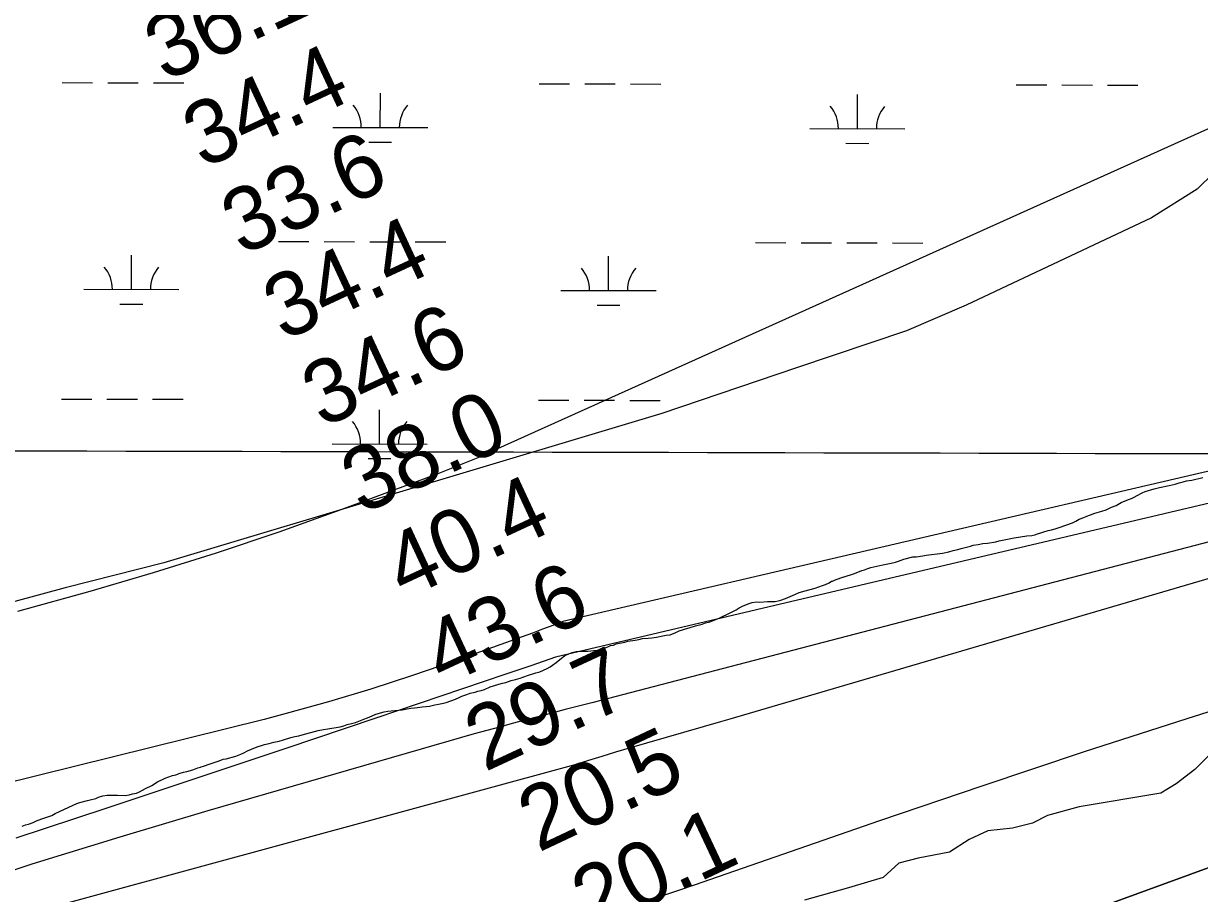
# Model space of a CAD drawing. Extents: x 3177385 to 3215275, y 903885 to 929304.
# Drawn here: x 3194893 to 3196130, y 914900 to 915815 of the extents above; entities that cross this region are included whole.
import ezdxf

# ---------------------------------------------------------------- set-up
doc = ezdxf.new("R2010")
doc.units = 0
for name, color, linetype in [('V-GRID-MAJR', 7, 'Continuous'), ('V-RIVR-EDGE', 7, 'Continuous'), ('V-RIVR-RANG', 7, 'Continuous'), ('V-SITE-VEGE', 7, 'Continuous'), ('V-TOPO-DPTH', 7, 'Continuous'), ('V-TOPO-MAJR', 7, 'Continuous'), ('V-TOPO-MINR', 7, 'Continuous'), ('V-TOPO-WATR', 7, 'Continuous'), ('V-WETL-SWMP', 7, 'Continuous')]:
    doc.layers.add(name, color=color, linetype=linetype)

msp = doc.modelspace()

# ---------------------------------------------------------------- linework, layer by layer
at = {"layer": 'V-GRID-MAJR'}
msp.add_spline([(3181620.222, 915399.962), (3186841.952, 915385.911), (3192063.685, 915372.62), (3197285.419, 915360.088), (3202507.1550000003, 915348.316), (3207728.893, 915337.304), (3212950.632, 915327.051), (3212950.633, 915327.051)], degree=3, dxfattribs=at)
at = {"layer": 'V-RIVR-EDGE'}
msp.add_lwpolyline([(3196142.5716483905, 915047.3628004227), (3196125.4412991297, 915030.7776938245), (3196106.00502007, 915015.5839112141), (3196089.8155443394, 915005.9245885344), (3196003.8709538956, 914991.3571358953), (3195970.593385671, 914982.2019411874), (3195954.870349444, 914974.3889612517), (3195933.610569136, 914968.8990422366), (3195907.7389292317, 914966.1917711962), (3195888.317497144, 914957.0023142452), (3195867.5001727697, 914943.6594426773), (3195834.691328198, 914937.2743331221), (3195814.356432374, 914932.2440011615), (3195797.691380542, 914917.0433661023), (3195761.176145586, 914906.0486810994), (3195714.9570470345, 914893.2304948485)], dxfattribs=at)
at = {"layer": 'V-SITE-VEGE'}
for points in [[(3195902.688000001, 915268.3209999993), (3195907.339000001, 915268.7669999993), (3195916.213000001, 915270.0839999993), (3195919.592000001, 915270.9459999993), (3195930.365000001, 915273.3299999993), (3195935.434000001, 915274.1999999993), (3195948.746000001, 915276.1749999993), (3195954.240000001, 915276.6249999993), (3195957.198000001, 915277.4869999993), (3195960.151000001, 915278.5609999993), (3195963.528000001, 915279.6359999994), (3195966.696000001, 915280.4979999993), (3195971.341000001, 915282.0009999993), (3195974.931000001, 915282.6569999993), (3195978.522000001, 915283.7319999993), (3195982.953000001, 915285.2349999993), (3195996.884000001, 915290.1729999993), (3196000.470000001, 915291.8829999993), (3196004.056000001, 915293.8059999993), (3196008.908000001, 915295.7329999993), (3196011.863000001, 915297.0169999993), (3196015.873000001, 915298.5179999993), (3196020.516000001, 915300.0239999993), (3196027.905000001, 915302.1759999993), (3196032.128000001, 915303.6789999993), (3196038.032000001, 915306.4599999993), (3196042.675000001, 915308.3879999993), (3196048.158000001, 915311.3779999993), (3196055.754000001, 915314.5889999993), (3196058.920000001, 915315.6619999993), (3196061.871000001, 915316.9459999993), (3196064.824000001, 915318.6539999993), (3196070.096000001, 915321.4289999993), (3196073.260000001, 915322.9259999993), (3196082.972000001, 915325.7259999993), (3196088.462000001, 915327.0239999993), (3196098.602000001, 915329.1929999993), (3196101.768000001, 915330.0559999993), (3196104.725000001, 915330.7049999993), (3196109.159000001, 915332.2079999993), (3196113.382000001, 915333.2869999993), (3196116.972000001, 915334.1539999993), (3196122.4650000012, 915335.0259999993), (3196134.081000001, 915337.6269999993)], [(3195393.455000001, 915120.5119999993), (3195397.256000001, 915121.5899999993), (3195400.635000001, 915122.2429999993), (3195406.548000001, 915124.1759999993), (3195410.771000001, 915125.2559999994), (3195415.838000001, 915126.7629999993), (3195423.436000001, 915129.5499999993), (3195432.304000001, 915132.1349999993), (3195436.527000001, 915133.2139999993), (3195444.121000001, 915136.8489999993), (3195447.283000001, 915138.5569999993), (3195449.812000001, 915140.2629999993), (3195453.603000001, 915143.0319999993), (3195462.868000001, 915150.4809999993), (3195466.876000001, 915152.4059999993), (3195470.464000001, 915153.6919999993), (3195474.689000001, 915154.5599999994), (3195478.914000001, 915155.0069999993), (3195486.948000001, 915155.0499999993), (3195490.121000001, 915155.2769999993), (3195500.051000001, 915156.5979999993), (3195503.642000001, 915157.6729999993), (3195511.025000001, 915160.8849999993), (3195513.9820000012, 915161.5339999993), (3195516.937000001, 915162.6069999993), (3195525.805000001, 915164.5569999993), (3195529.186000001, 915165.4209999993), (3195536.793000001, 915166.7299999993), (3195540.596000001, 915167.1719999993), (3195544.608000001, 915168.2509999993), (3195550.526000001, 915168.7059999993), (3195554.332000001, 915169.1479999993), (3195559.192000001, 915169.8079999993), (3195565.950000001, 915171.3229999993), (3195569.540000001, 915171.9769999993), (3195573.7690000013, 915172.2099999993), (3195579.4650000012, 915174.5649999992), (3195583.051000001, 915176.4879999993), (3195586.639000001, 915177.3529999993), (3195589.807000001, 915178.4279999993), (3195593.606000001, 915179.5049999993), (3195600.147000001, 915181.8639999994), (3195607.330000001, 915183.5969999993), (3195610.918000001, 915184.8829999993), (3195615.354000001, 915185.9619999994), (3195625.272000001, 915189.8209999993), (3195628.012000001, 915191.3159999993), (3195634.552000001, 915194.3099999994), (3195639.401000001, 915196.8719999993), (3195642.987000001, 915198.5839999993), (3195646.361000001, 915200.5049999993), (3195650.579000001, 915202.6409999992), (3195656.699000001, 915205.2109999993), (3195659.863000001, 915206.2849999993), (3195664.301000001, 915206.9419999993), (3195667.897000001, 915206.7499999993), (3195676.140000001, 915207.2159999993), (3195683.966000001, 915207.2569999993), (3195687.134000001, 915207.9089999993), (3195690.089000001, 915208.7709999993), (3195694.943000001, 915210.4869999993), (3195704.862000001, 915214.5559999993), (3195709.502000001, 915216.9079999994), (3195715.6240000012, 915218.6319999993), (3195719.425000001, 915219.4959999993), (3195726.181000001, 915221.4359999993), (3195733.781000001, 915224.0119999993), (3195736.946000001, 915225.2979999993), (3195740.743000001, 915227.0099999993), (3195743.485000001, 915228.5029999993), (3195744.542000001, 915228.7229999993), (3195746.438000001, 915229.6479999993), (3195753.334000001, 915232.2229999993), (3195756.262000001, 915233.2489999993), (3195756.545000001, 915233.0849999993), (3195759.922000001, 915234.1599999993), (3195763.510000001, 915235.4459999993), (3195766.468000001, 915236.3079999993), (3195771.112000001, 915238.0249999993), (3195775.118000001, 915239.7369999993), (3195778.076000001, 915240.5989999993), (3195781.662000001, 915242.0979999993), (3195784.830000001, 915242.9599999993), (3195797.503000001, 915245.9869999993), (3195806.162000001, 915247.7239999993), (3195810.596000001, 915248.8029999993), (3195813.764000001, 915249.6669999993), (3195819.462000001, 915251.8119999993), (3195828.964000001, 915254.1869999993), (3195832.348000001, 915254.4169999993), (3195839.532000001, 915255.2989999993), (3195843.122000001, 915255.9549999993), (3195860.028000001, 915258.1559999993), (3195866.789000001, 915259.4609999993), (3195871.432000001, 915260.9659999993), (3195876.289000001, 915262.0499999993), (3195879.880000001, 915263.1249999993), (3195889.593000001, 915265.5029999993), (3195892.549000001, 915266.3629999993), (3195897.619000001, 915267.2349999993), (3195902.688000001, 915268.3209999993)], [(3194892.031000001, 914970.9119999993), (3194895.406000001, 914972.4109999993), (3194898.785000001, 914973.2729999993), (3194903.639000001, 914974.9919999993), (3194907.858000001, 914976.9169999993), (3194914.823000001, 914979.4909999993), (3194920.101000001, 914981.2089999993), (3194923.054000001, 914982.2829999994), (3194926.851000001, 914984.2059999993), (3194941.193000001, 914991.0479999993), (3194949.633000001, 914994.8979999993), (3194952.586000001, 914995.9709999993), (3194960.610000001, 914998.1279999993), (3194963.568000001, 914998.7769999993), (3194969.480000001, 915000.2909999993), (3194972.435000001, 915001.5749999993), (3194976.656000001, 915002.8649999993), (3194981.516000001, 915003.7349999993), (3194992.301000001, 915003.7929999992), (3195000.759000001, 915003.4139999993), (3195004.353000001, 915003.8559999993), (3195007.944000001, 915004.9309999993), (3195012.167000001, 915005.8019999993), (3195015.544000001, 915007.0859999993), (3195021.870000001, 915010.5039999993), (3195028.196000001, 915013.7089999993), (3195034.308000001, 915017.7579999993), (3195042.532000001, 915021.6079999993), (3195050.132000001, 915024.1849999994), (3195053.512000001, 915025.0489999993), (3195058.154000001, 915026.7649999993), (3195061.532000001, 915027.8399999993), (3195065.333000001, 915028.7089999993), (3195071.456000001, 915030.4289999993), (3195076.734000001, 915032.3599999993), (3195079.689000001, 915033.2219999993), (3195080.1070000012, 915033.4349999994), (3195082.6440000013, 915034.0829999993), (3195089.610000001, 915036.6589999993), (3195099.319000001, 915039.8809999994), (3195103.540000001, 915041.3839999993), (3195106.497000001, 915042.0329999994), (3195116.633000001, 915044.8349999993), (3195122.120000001, 915046.7679999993), (3195125.284000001, 915048.2629999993), (3195128.870000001, 915050.1859999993), (3195133.089000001, 915052.1109999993), (3195137.308000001, 915053.8249999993), (3195140.265000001, 915054.6859999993), (3195143.640000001, 915055.9739999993), (3195146.808000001, 915056.8359999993), (3195151.877000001, 915057.9189999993), (3195156.733000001, 915059.4249999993), (3195162.439000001, 915060.3009999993), (3195166.870000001, 915061.8039999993), (3195174.682000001, 915064.1719999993), (3195178.902000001, 915065.2509999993), (3195182.919000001, 915066.1169999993), (3195186.507000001, 915067.1949999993), (3195203.401000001, 915071.7249999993), (3195208.893000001, 915072.8099999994), (3195213.540000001, 915073.4699999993), (3195226.639000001, 915075.6529999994), (3195230.440000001, 915076.7279999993), (3195234.028000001, 915078.0159999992), (3195238.464000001, 915078.8869999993), (3195242.476000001, 915080.1789999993), (3195251.336000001, 915083.6049999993), (3195255.350000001, 915084.8959999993), (3195260.202000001, 915087.0379999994), (3195263.9990000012, 915088.9589999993), (3195272.867000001, 915091.1189999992), (3195276.670000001, 915091.9879999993), (3195280.262000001, 915092.2149999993), (3195291.887000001, 915093.5459999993), (3195296.957000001, 915094.4189999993), (3195300.969000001, 915095.2849999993), (3195304.775000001, 915095.5159999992), (3195307.945000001, 915095.9569999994), (3195312.594000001, 915096.4029999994), (3195316.821000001, 915097.0609999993), (3195320.413000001, 915097.2899999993), (3195325.904000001, 915098.5879999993), (3195329.920000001, 915099.2439999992), (3195335.200000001, 915100.3289999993), (3195338.155000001, 915101.1889999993), (3195347.654000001, 915104.6239999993), (3195351.662000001, 915106.3359999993), (3195354.404000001, 915107.6199999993), (3195359.679000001, 915109.5489999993), (3195363.268000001, 915111.0489999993), (3195368.336000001, 915112.1339999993), (3195371.292000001, 915112.9939999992), (3195374.673000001, 915113.6469999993), (3195378.261000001, 915114.7229999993), (3195384.378000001, 915117.5039999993), (3195387.968000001, 915118.5789999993), (3195393.455000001, 915120.5119999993)]]:
    msp.add_lwpolyline(points, dxfattribs=at)
at = {"layer": 'V-TOPO-DPTH'}
for points in [[(3197608.889729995, 915675.1253427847), (3196739.20963079, 915418.2624344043), (3196718.30511416, 915412.5376821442), (3196697.5360014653, 915406.3473999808), (3196676.87504357, 915399.8281472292), (3196656.3763178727, 915392.8154385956), (3196635.985746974, 915385.4737593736), (3196626.495976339, 915381.9278373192), (3196601.4365561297, 915372.5801042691), (3196576.3702184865, 915363.2509893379), (3196551.293504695, 915353.9498015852), (3196526.2098734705, 915344.6672319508), (3195636.5753218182, 915083.4209984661), (3195626.6842784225, 915080.907133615), (3195530.5854590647, 915053.0115609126), (3195516.215784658, 915048.7667907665), (3195501.8737764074, 915044.4320184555), (3195487.573267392, 915039.9622428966), (3195473.300424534, 915035.4024651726), (3194569.5147533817, 914789.585222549)], [(3197678.3467079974, 915516.860765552), (3197353.2653252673, 915387.7548485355), (3197242.557586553, 915343.9981400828), (3197131.75475655, 915300.4847491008), (3197020.809289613, 915257.3363343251), (3196909.7687313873, 915214.4312370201), (3196730.641495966, 915145.5566741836), (3196709.0786438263, 915137.3099860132), (3196687.4963371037, 915129.1148096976), (3196665.884848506, 915120.9969011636), (3196644.253905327, 915112.9305044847), (3196517.4822302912, 915065.9142116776), (3196432.423415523, 915034.4529671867), (3196347.3280107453, 915003.0912733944), (3196262.1777209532, 914971.8789056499), (3196176.990841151, 914940.7660886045), (3195641.58, 914745.75), (3195190.7389304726, 914601.7920965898), (3195109.9526626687, 914576.310802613), (3195029.04937177, 914551.2114811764), (3194947.970546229, 914526.6851185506), (3194866.7746975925, 914502.5407284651)], [(3194866.7746975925, 914502.5407284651), (3194947.970546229, 914526.6851185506), (3195029.04937177, 914551.2114811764), (3195109.9526626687, 914576.310802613), (3195190.7389304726, 914601.7920965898), (3195641.58, 914745.75), (3196176.990841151, 914940.7660886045), (3196262.1777209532, 914971.8789056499), (3196347.3280107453, 915003.0912733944), (3196432.423415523, 915034.4529671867), (3196517.4822302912, 915065.9142116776), (3196644.253905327, 915112.9305044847), (3196665.884848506, 915120.9969011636), (3196687.4963371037, 915129.1148096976), (3196709.0786438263, 915137.3099860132), (3196730.641495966, 915145.5566741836), (3196909.7687313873, 915214.4312370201), (3197020.809289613, 915257.3363343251), (3197131.75475655, 915300.4847491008), (3197242.557586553, 915343.9981400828), (3197353.2653252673, 915387.7548485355), (3197678.3467079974, 915516.860765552)]]:
    msp.add_lwpolyline(points, dxfattribs=at)
at = {"layer": 'V-TOPO-MAJR'}
for points in [[(3194887.5542940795, 915197.0235207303), (3194963.546042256, 915218.220117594), (3195030.200315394, 915237.7227926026), (3195096.493466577, 915258.3370905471), (3195162.2449348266, 915280.6188228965), (3195227.635281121, 915304.0121781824), (3195329.5439677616, 915341.9284648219), (3195343.651052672, 915347.339073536), (3195357.681307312, 915352.9367715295), (3195371.5963165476, 915358.8151034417), (3195385.434495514, 915364.8805246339), (3196199.3903680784, 915731.4349162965), (3196227.066627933, 915744.1499316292), (3196254.6104789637, 915757.1403071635), (3196281.9557167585, 915770.5437230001), (3196309.1685457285, 915784.2224990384), (3196336.1996386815, 915798.2614696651), (3196363.1209284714, 915812.5051331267), (3196389.877513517, 915827.0558358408)], [(3196509.452296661, 915430.2498589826), (3195460.7451928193, 915186.2171580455), (3195450.083496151, 915182.1459973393), (3195439.403953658, 915178.1226932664), (3195428.6976424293, 915174.1711741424), (3195417.973485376, 915170.2675116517), (3195346.5989087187, 915144.5577021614), (3195302.757764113, 915129.4173268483), (3195258.673887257, 915115.0569495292), (3195214.225912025, 915101.8665692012), (3195169.535204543, 915089.4561868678), (3195146.408490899, 915083.3620976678), (3194509.3520321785, 914925.3413205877)]]:
    msp.add_lwpolyline(points, dxfattribs=at)
at = {"layer": 'V-TOPO-MINR'}
for points in [[(3197598.3573481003, 915771.0381320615), (3196553.3965280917, 915411.6529133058), (3196537.7111569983, 915406.0208447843), (3196522.019320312, 915400.4067344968), (3195453.1357614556, 915148.7752258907), (3195426.9975814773, 915139.7989735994), (3195400.8364989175, 915130.8890010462), (3195264.079048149, 915084.6022457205), (3195169.4780532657, 915052.730653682), (3195074.8183802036, 915021.0351207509), (3194980.070689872, 914989.6036764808), (3194885.2643213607, 914958.3482913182)], [(3197608.889729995, 915675.1253427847), (3196739.20963079, 915418.2624344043), (3196718.30511416, 915412.5376821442), (3196697.5360014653, 915406.3473999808), (3196676.87504357, 915399.8281472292), (3196656.3763178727, 915392.8154385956), (3196635.985746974, 915385.4737593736), (3196626.495976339, 915381.9278373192), (3196601.4365561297, 915372.5801042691), (3196576.3702184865, 915363.2509893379), (3196551.293504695, 915353.9498015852), (3196526.2098734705, 915344.6672319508), (3195636.5753218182, 915083.4209984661), (3195626.6842784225, 915080.907133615), (3195530.5854590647, 915053.0115609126), (3195516.215784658, 915048.7667907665), (3195501.8737764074, 915044.4320184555), (3195487.573267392, 915039.9622428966), (3195473.300424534, 915035.4024651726), (3194569.5147533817, 914789.585222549)], [(3196507.865711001, 915365.569820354), (3195491.2822561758, 915100.8556588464), (3195477.1726039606, 915097.2685883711), (3195463.083536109, 915093.601501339), (3195449.0081911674, 915089.8810699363), (3195447.646674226, 915089.5170537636), (3195434.2599867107, 915085.9476547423), (3195420.870107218, 915082.390303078), (3195407.4754397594, 915078.8510224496), (3195394.0775803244, 915075.3237891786), (3195380.691077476, 915071.7557502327), (3195367.32290637, 915068.1212648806), (3195353.982232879, 915064.3871099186), (3195340.65989113, 915060.5865085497), (3195087.2056950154, 914987.2571214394), (3194994.5910728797, 914959.6277409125), (3194902.3015205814, 914930.9809688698), (3194810.49957304, 914900.8081095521)], [(3196225.3489619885, 915118.1147330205), (3196117.0996498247, 915083.9547162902), (3196009.077536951, 915049.101959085), (3195901.3962230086, 915013.2100911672), (3195793.942108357, 914976.6254827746), (3195598.8563746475, 914909.154690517), (3195584.3555411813, 914904.1451154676), (3195569.852422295, 914899.1421730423), (3195555.345875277, 914894.149179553), (3195540.8370428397, 914889.1628186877), (3195461.7210090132, 914862.0027434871), (3195407.6032983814, 914843.5888239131), (3195353.420062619, 914825.3715634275), (3195299.138539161, 914807.4492915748), (3195244.791490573, 914789.7236788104), (3194997.0924851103, 914709.6798468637), (3194953.9150370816, 914695.791605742), (3194910.712764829, 914681.98138587), (3194867.473256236, 914668.2881978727)]]:
    msp.add_lwpolyline(points, dxfattribs=at)
at = {"layer": 'V-TOPO-WATR'}
msp.add_lwpolyline([(3197678.3467079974, 915516.860765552), (3197353.2653252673, 915387.7548485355), (3197242.557586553, 915343.9981400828), (3197131.75475655, 915300.4847491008), (3197020.809289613, 915257.3363343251), (3196909.7687313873, 915214.4312370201), (3196730.641495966, 915145.5566741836), (3196709.0786438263, 915137.3099860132), (3196687.4963371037, 915129.1148096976), (3196665.884848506, 915120.9969011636), (3196644.253905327, 915112.9305044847), (3196517.4822302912, 915065.9142116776), (3196432.423415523, 915034.4529671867), (3196347.3280107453, 915003.0912733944), (3196262.1777209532, 914971.8789056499), (3196176.990841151, 914940.7660886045), (3195641.58, 914745.75), (3195190.7389304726, 914601.7920965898), (3195109.9526626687, 914576.310802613), (3195029.04937177, 914551.2114811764), (3194947.970546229, 914526.6851185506), (3194866.7746975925, 914502.5407284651)], dxfattribs=at)
at = {"layer": 'V-WETL-SWMP'}
for p, q in [((3194933.950443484, 915752.8467543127), (3194965.9503537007, 915752.772285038)), ((3194981.950308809, 915752.735050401), (3195013.950219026, 915752.6605811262)), ((3195029.9501741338, 915752.6233464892), (3195061.9500843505, 915752.5488772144)), ((3195435.857035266, 915751.6787316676), (3195467.8569454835, 915751.6042623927)), ((3195483.8569005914, 915751.5670277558), (3195515.856810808, 915751.4925584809)), ((3195531.8567659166, 915751.455323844), (3195563.8566761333, 915751.3808545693)), ((3195937.7636270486, 915750.5107090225), (3195969.763537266, 915750.4362397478)), ((3195985.7634923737, 915750.3990051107), (3196017.7634025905, 915750.324535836)), ((3196033.7633576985, 915750.2873011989), (3196065.763267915, 915750.2128319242)), ((3195268.685445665, 915705.6376464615), (3195268.7692298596, 915741.637546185)), ((3195770.5920374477, 915704.4696238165), (3195770.675821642, 915740.46952354)), ((3195218.685585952, 915705.754004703), (3195318.6853053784, 915705.52128822)), ((3195720.592177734, 915704.5859820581), (3195820.591897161, 915704.3532655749)), ((3195256.64956617, 915690.2346154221), (3195280.649498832, 915690.1787634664)), ((3195758.5561579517, 915689.066592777), (3195782.5560906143, 915689.0107408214)), ((3195161.5622995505, 915585.8156245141), (3195193.5622097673, 915585.7411552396)), ((3195209.5621648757, 915585.7039206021), (3195241.5620750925, 915585.6294513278)), ((3195257.562030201, 915585.5922166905), (3195289.561940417, 915585.517747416)), ((3195305.561895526, 915585.4805127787), (3195337.5618057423, 915585.4060435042)), ((3195663.4688913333, 915584.6476018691), (3195695.46880155, 915584.5731325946)), ((3195711.468756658, 915584.5358979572), (3195743.468666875, 915584.4614286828)), ((3195759.468621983, 915584.4241940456), (3195791.4685322, 915584.349724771)), ((3195807.468487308, 915584.3124901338), (3195839.4683975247, 915584.2380208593)), ((3195006.8526394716, 915535.4335269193), (3195006.936423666, 915571.4334266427)), ((3195508.759231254, 915534.2655042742), (3195508.8430154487, 915570.2654039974)), ((3194956.852779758, 915535.549885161), (3195056.8524991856, 915535.317168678)), ((3195458.7593715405, 915534.3818625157), (3195558.7590909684, 915534.1491460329)), ((3194994.8167599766, 915520.0304958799), (3195018.8166926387, 915519.9746439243)), ((3195496.723351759, 915518.8624732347), (3195520.723284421, 915518.806621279)), ((3194933.17619607, 915420.1726809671), (3194965.1761062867, 915420.0982116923)), ((3194981.1760613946, 915420.0609770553), (3195013.1759716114, 915419.9865077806)), ((3195029.17592672, 915419.9492731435), (3195061.1758369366, 915419.8748038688)), ((3195435.082787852, 915419.0046583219), (3195467.0826980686, 915418.9301890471)), ((3195483.0826531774, 915418.89295441), (3195515.0825633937, 915418.8184851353)), ((3195531.082518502, 915418.7812504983), (3195563.0824287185, 915418.7067812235)), ((3195267.911198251, 915372.9635731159), (3195267.994982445, 915408.9634728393)), ((3195217.9113385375, 915373.0799313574), (3195317.9110579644, 915372.8472148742)), ((3195255.8753187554, 915357.5605420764), (3195279.8752514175, 915357.5046901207))]:
    msp.add_line(p, q, dxfattribs=at)
msp.add_lwpolyline([(3197790.549000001, 916520.5419999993), (3197238.277000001, 916308.1679999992), (3196747.018000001, 916044.2929999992), (3196180.488000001, 915692.4619999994), (3196128.193000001, 915640.9559999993), (3196079.860000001, 915610.8449999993), (3195884.941000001, 915518.9229999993), (3195822.345000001, 915491.9799999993), (3195706.6610000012, 915453.1499999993), (3195564.828000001, 915404.8109999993), (3195041.079000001, 915247.9039999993), (3194937.280000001, 915221.7519999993), (3194855.667000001, 915199.5629999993)], dxfattribs=at)
for centre, radius, start, end in [((3195213.4437695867, 915706.24100774), 35.24628790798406, 359.0948430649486, 40.63850139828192), ((3195323.929331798, 915705.9838889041), 35.24628790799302, 139.0948400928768, 180.63849842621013), ((3195715.350361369, 915705.0729850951), 35.24628790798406, 359.0948430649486, 40.63850139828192), ((3195825.835923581, 915704.8158662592), 35.24628790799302, 139.0948400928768, 180.63849842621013), ((3194951.610963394, 915536.0368881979), 35.24628790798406, 359.0948430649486, 40.63850139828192), ((3195062.0965256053, 915535.779769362), 35.24628790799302, 139.0948400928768, 180.63849842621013), ((3195453.5175551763, 915534.8688655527), 35.24628790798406, 359.0948430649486, 40.63850139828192), ((3195564.0031173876, 915534.6117467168), 35.24628790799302, 139.0948400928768, 180.63849842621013), ((3195212.669522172, 915373.5669343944), 35.24628790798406, 359.0948430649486, 40.63850139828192), ((3195323.155084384, 915373.3098155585), 35.24628790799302, 139.0948400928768, 180.63849842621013)]:
    msp.add_arc(centre, radius, start, end, dxfattribs=at)

# ---------------------------------------------------------------- texts
at = {"layer": 'V-RIVR-RANG'}
for s, height, rotation, p in [('36.1', 66.99999999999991, 24.918325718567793, (3195041.88858651, 915753.3840560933)), ('34.4', 66.99999999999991, 24.918325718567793, (3195082.094569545, 915661.7978217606)), ('33.6', 66.99999999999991, 24.918325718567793, (3195122.779000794, 915570.4348617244)), ('34.4', 66.99999999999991, 24.918325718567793, (3195166.811569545, 915480.6278217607)), ('34.6', 66.99999999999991, 24.918325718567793, (3195207.496000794, 915389.2638617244)), ('38.0', 66.99999999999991, 24.918325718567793, (3195248.898104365, 915298.2343131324)), ('40.4', 66.99999999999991, 24.918325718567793, (3195293.888569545, 915208.8708217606)), ('43.6', 66.99999999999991, 24.918325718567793, (3195334.573000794, 915117.5078617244)), ('29.7', 66.99999999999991, 24.918325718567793, (3195378.606569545, 915027.6998217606)), ('20.5', 66.99999999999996, 25.213055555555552, (3195434.983687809, 914943.0397677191)), ('20.1', 66.99999999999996, 25.213055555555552, (3195491.4232253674, 914859.084485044))]:
    msp.add_text(s, height=height, rotation=rotation, dxfattribs=at).set_placement(p)

doc.saveas('drawing.dxf')
